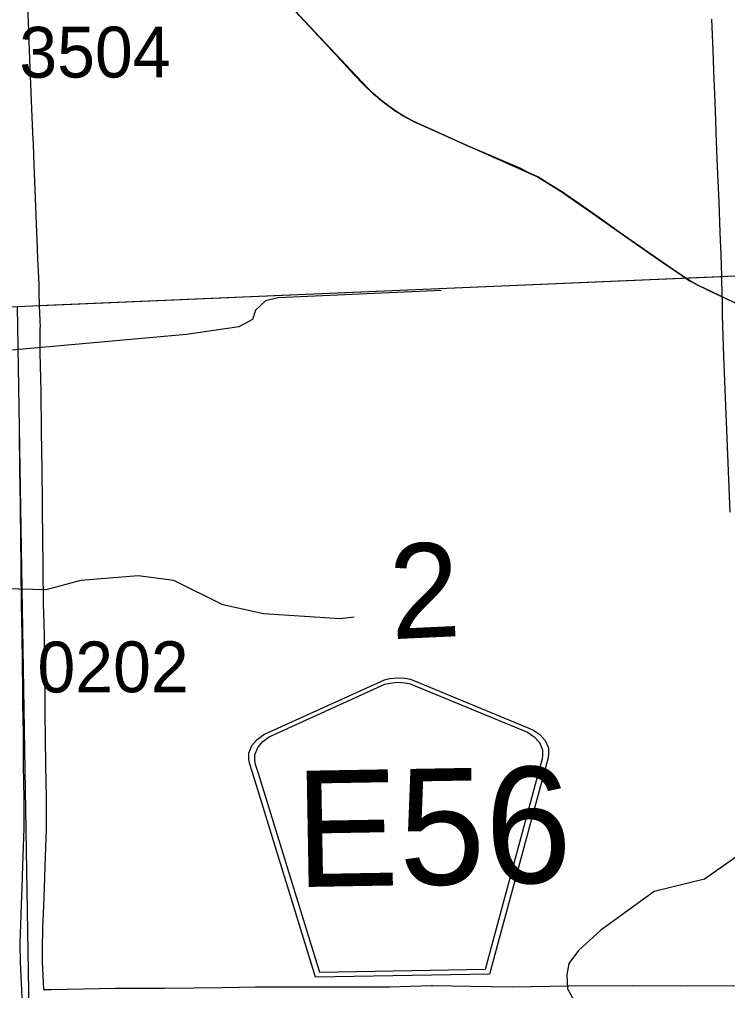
# Model space of a CAD drawing. Extents: x 128.7 to 185.5, y -21.4 to 12.6.
# Drawn here: x 161.996 to 162.971, y -1.683 to -0.346 of the extents above; entities that cross this region are included whole.
import ezdxf

# ---------------------------------------------------------------- set-up
doc = ezdxf.new("R2010")
doc.units = 0
for name, color, linetype in [('tdCoHydroRiver', 7, 'Continuous'), ('tdCoPriCL', 7, 'Continuous'), ('tdCoPrimary', 7, 'Continuous'), ('tdCoPriNonDiv', 7, 'Continuous'), ('tdCoPriNonDivCL', 7, 'Continuous'), ('tdCoSecRdNmbr', 7, 'Continuous'), ('tdCoSecRteBand', 7, 'Continuous'), ('tdCoSecRteCL', 7, 'Continuous'), ('tdCoSectLine', 7, 'Continuous'), ('tdCoSectLinePart', 7, 'Continuous'), ('tdCoSectNmbr', 7, 'Continuous'), ('tdCoShieldCoRte', 7, 'Continuous'), ('tdCoSurfAsphalt', 7, 'Continuous'), ('tdCoTwpBndry', 7, 'Continuous'), ('tdCoTwpBndryShd', 7, 'Continuous')]:
    doc.layers.add(name, color=color, linetype=linetype)

msp = doc.modelspace()

# ---------------------------------------------------------------- linework, layer by layer
at = {"layer": 'tdCoHydroRiver'}
for points in [[(162.5774, -0.7197), (162.3521, -0.7297), (162.3348, -0.7335), (162.3211, -0.7466), (162.3169, -0.7594), (162.2983, -0.7696), (162.2261, -0.7802), (161.9807, -0.802), (161.9027, -0.827), (161.8585, -0.8681), (161.8431, -0.8781), (161.3925, -0.9013), (161.3786, -0.9081)], [(162.4569, -1.1693), (162.438, -1.1716), (162.332, -1.1645), (162.2763, -1.1523), (162.2088, -1.1186), (162.1596, -1.1125), (162.0809, -1.1186), (162.0325, -1.1315), (161.9772, -1.1304)], [(162.9961, -1.49), (162.9392, -1.53), (162.8703, -1.5468), (162.7966, -1.6001), (162.7661, -1.628), (162.7525, -1.6459), (162.75, -1.6618), (162.7507, -1.6807), (162.7675, -1.7101)]]:
    msp.add_lwpolyline(points, dxfattribs=at)
at = {"layer": 'tdCoPriCL'}
msp.add_lwpolyline([(162.973, -0.7326), (162.9483, -0.721), (162.9306, -0.7124), (162.9195, -0.7065), (162.9091, -0.6998), (162.8337, -0.6478), (162.7422, -0.5832), (162.7271, -0.5738), (162.7094, -0.5632), (162.6963, -0.5568), (162.6549, -0.5383), (162.611, -0.5193), (162.5377, -0.4863), (162.5138, -0.4727), (162.4961, -0.4596), (162.4822, -0.4478), (162.4564, -0.4219), (162.4332, -0.3965), (162.3752, -0.3346)], dxfattribs=at)
at = {"layer": 'tdCoPrimary'}
for points in [[(162.8628, -0.6678), (162.834, -0.6478), (162.7933, -0.6184), (162.7425, -0.5832), (162.7275, -0.5738), (162.7097, -0.5632), (162.6967, -0.5568), (162.6863, -0.5516), (162.6552, -0.5383), (162.6113, -0.5193), (162.5381, -0.4863), (162.5245, -0.4791), (162.5142, -0.4727), (162.4964, -0.4596), (162.4826, -0.4478), (162.4708, -0.4364), (162.4528, -0.4177), (162.4335, -0.3965), (162.3756, -0.3346)], [(162.8628, -0.6678), (162.834, -0.6478), (162.7933, -0.6184), (162.7425, -0.5832), (162.7275, -0.5738), (162.7097, -0.5632), (162.6967, -0.5568), (162.6863, -0.5516), (162.6552, -0.5383), (162.6113, -0.5193), (162.5381, -0.4863), (162.5245, -0.4791), (162.5142, -0.4727), (162.4964, -0.4596), (162.4826, -0.4478), (162.4708, -0.4364), (162.4528, -0.4177), (162.4335, -0.3965), (162.3756, -0.3346)], [(162.9734, -0.7326), (162.9487, -0.721), (162.931, -0.7124), (162.9199, -0.7065), (162.9095, -0.6998), (162.8811, -0.6806), (162.8628, -0.6678), (162.834, -0.6478), (162.7933, -0.6184), (162.7425, -0.5832), (162.7275, -0.5738), (162.7097, -0.5632), (162.6967, -0.5568), (162.6863, -0.5516), (162.6552, -0.5383), (162.6113, -0.5193), (162.5381, -0.4863), (162.5245, -0.4791), (162.5142, -0.4727), (162.4964, -0.4596), (162.4826, -0.4478), (162.4708, -0.4364), (162.4528, -0.4177), (162.4335, -0.3965), (162.3756, -0.3346)], [(163.138, -0.8422), (163.129, -0.8315), (163.1194, -0.8207), (163.1115, -0.8125), (163.0989, -0.8007), (163.0878, -0.7923), (163.0742, -0.7827), (163.0617, -0.7743), (163.0459, -0.7657), (163.0099, -0.7486), (162.9942, -0.7418), (162.9734, -0.7326), (162.9487, -0.721), (162.931, -0.7124), (162.9199, -0.7065), (162.9095, -0.6998), (162.8811, -0.6806), (162.8628, -0.6678)], [(163.138, -0.8422), (163.129, -0.8315), (163.1194, -0.8207), (163.1115, -0.8125), (163.0989, -0.8007), (163.0878, -0.7923), (163.0742, -0.7827), (163.0617, -0.7743), (163.0459, -0.7657), (163.0099, -0.7486), (162.9942, -0.7418), (162.9734, -0.7326), (162.9487, -0.721), (162.931, -0.7124), (162.9199, -0.7065), (162.9095, -0.6998), (162.8811, -0.6806), (162.8628, -0.6678)]]:
    msp.add_lwpolyline(points, dxfattribs=at)
at = {"layer": 'tdCoPriNonDiv'}
msp.add_lwpolyline([(162.2593, -0.2101), (162.4822, -0.4478), (162.5138, -0.4727), (162.5377, -0.4863), (162.7094, -0.5632), (162.7422, -0.5832), (162.9195, -0.7065), (162.9483, -0.721), (163.0455, -0.7657)], dxfattribs=at)
at = {"layer": 'tdCoPriNonDivCL'}
msp.add_lwpolyline([(162.973, -0.7326), (162.9483, -0.721), (162.9306, -0.7124), (162.9195, -0.7065), (162.9091, -0.6998), (162.8808, -0.6806), (162.8337, -0.6478), (162.793, -0.6184), (162.7422, -0.5832), (162.7271, -0.5738), (162.7094, -0.5632), (162.6963, -0.5568), (162.6859, -0.5516), (162.6549, -0.5383), (162.611, -0.5193), (162.5377, -0.4863), (162.5242, -0.4791), (162.5138, -0.4727), (162.4961, -0.4596), (162.4822, -0.4478), (162.4704, -0.4364), (162.4564, -0.4219), (162.4524, -0.4177), (162.4332, -0.3965), (162.3752, -0.3346)], dxfattribs=at)
msp.add_lwpolyline([(162.973, -0.7326), (162.9483, -0.721), (162.9306, -0.7124), (162.9195, -0.7065), (162.9091, -0.6998), (162.8808, -0.6806), (162.8337, -0.6478), (162.793, -0.6184), (162.7422, -0.5832), (162.7271, -0.5738), (162.7094, -0.5632), (162.6963, -0.5568), (162.6859, -0.5516), (162.6549, -0.5383), (162.611, -0.5193), (162.5377, -0.4863), (162.5242, -0.4791), (162.5138, -0.4727), (162.4961, -0.4596), (162.4822, -0.4478), (162.4704, -0.4364), (162.4564, -0.4219), (162.4524, -0.4177), (162.4332, -0.3965), (162.3752, -0.3346)], dxfattribs=at)
at = {"layer": 'tdCoSecRteBand'}
for points in [[(162.0067, -0.317), (162.0085, -0.361), (162.0085, -0.361), (162.0085, -0.3611), (162.0091, -0.3764), (162.0105, -0.4131), (162.0119, -0.4469), (162.0144, -0.5024), (162.0144, -0.5026), (162.0144, -0.5028), (162.0149, -0.518), (162.0158, -0.5464), (162.0177, -0.5925), (162.0191, -0.628), (162.0201, -0.6491), (162.0212, -0.6759), (162.0212, -0.6759), (162.0212, -0.6759), (162.0227, -0.7109), (162.0229, -0.7109), (162.0231, -0.7216), (162.0231, -0.7219), (162.0235, -0.7407), (162.0247, -0.7703), (162.0241, -0.7704), (162.0242, -0.7724), (162.0242, -0.7725), (162.0242, -0.7727), (162.0245, -0.8054), (162.0246, -0.8232), (162.0256, -0.8582), (162.0256, -0.8585), (162.0256, -0.8587), (162.0261, -0.9136), (162.0269, -0.966), (162.0269, -0.9661), (162.0269, -0.9661), (162.0276, -1.0131), (162.0276, -1.0132), (162.0276, -1.0132), (162.0277, -1.0245), (162.028, -1.0562), (162.028, -1.0562), (162.028, -1.0562), (162.0285, -1.103), (162.0291, -1.1491), (162.0291, -1.1505), (162.0301, -1.1932), (162.0301, -1.1934), (162.0301, -1.1936), (162.0305, -1.2316), (162.0311, -1.2695), (162.0311, -1.2698), (162.0311, -1.27), (162.031, -1.2929), (162.0312, -1.3026), (162.0316, -1.3346), (162.0316, -1.3347), (162.0316, -1.3347), (162.032, -1.3738), (162.0328, -1.4173), (162.0328, -1.4175), (162.0328, -1.4178), (162.0329, -1.4363), (162.0329, -1.4595), (162.0329, -1.4601), (162.0329, -1.4606), (162.031, -1.5121), (162.0301, -1.5422), (162.0301, -1.5423), (162.0301, -1.5425), (162.0287, -1.5777), (162.0281, -1.5953), (162.0278, -1.6038), (162.0273, -1.6196), (162.0276, -1.6435), (162.0289, -1.6715), (162.0294, -1.6818)], [(162.9749, -1.0248), (162.971, -0.9344), (162.971, -0.9344), (162.971, -0.9343), (162.966, -0.8105), (162.966, -0.8104), (162.966, -0.8103), (162.9643, -0.754), (162.9643, -0.7536), (162.9643, -0.7532), (162.9642, -0.742), (162.9641, -0.7294), (162.9637, -0.7294), (162.9633, -0.6998), (162.9621, -0.6702), (162.9621, -0.6702), (162.961, -0.6394), (162.9594, -0.5979), (162.9568, -0.539), (162.9568, -0.5388), (162.9568, -0.5387), (162.9556, -0.5021), (162.9549, -0.4847), (162.9549, -0.4846), (162.9549, -0.4845), (162.9537, -0.4492), (162.9522, -0.4177), (162.9522, -0.4174), (162.9522, -0.4171), (162.9514, -0.3888), (162.9494, -0.3459)], [(162.0294, -1.6818), (162.0303, -1.6818), (162.0397, -1.6816), (162.0398, -1.6816), (162.0399, -1.6816), (162.1284, -1.6801), (162.1286, -1.6801), (162.1288, -1.6801), (162.1965, -1.6799), (162.2751, -1.679), (162.3214, -1.6782), (162.3216, -1.6782), (162.3218, -1.6782), (162.4268, -1.6781), (162.5056, -1.6779), (162.5637, -1.6765), (162.5642, -1.6765), (162.5648, -1.6765), (162.6178, -1.6772), (162.6178, -1.6772), (162.6179, -1.6772), (162.6745, -1.6781), (162.752, -1.6767), (162.7522, -1.6767), (162.7524, -1.6767), (162.8397, -1.6764), (162.8398, -1.6764), (162.8399, -1.6764), (162.9164, -1.6766), (162.9889, -1.6765)]]:
    msp.add_lwpolyline(points, dxfattribs=at)
at = {"layer": 'tdCoSecRteCL'}
msp.add_lwpolyline([(162.0004, -1.7032), (161.9989, -1.6729), (161.9977, -1.6443), (161.9973, -1.6194), (161.9978, -1.6029), (161.9981, -1.5942), (161.9987, -1.5765), (162.0001, -1.5413), (162.001, -1.5111), (162.0029, -1.4596), (162.0029, -1.4363), (162.0028, -1.4178), (162.002, -1.3743), (162.0016, -1.335), (162.0012, -1.3031), (162.001, -1.2931), (162.0011, -1.27), (162.0005, -1.232), (162.0001, -1.1939), (161.9991, -1.1512), (161.9991, -1.1496), (161.9985, -1.1033), (161.998, -1.0565), (161.9977, -1.0248), (161.9976, -1.0135), (161.9969, -0.9665), (161.9961, -0.9139)], dxfattribs=at)
at = {"layer": 'tdCoSectLine'}
for points in [[(161.9932, -0.7415), (162.9929, -0.6989)], [(161.9932, -0.7415), (162.0091, -1.7123)]]:
    msp.add_lwpolyline(points, dxfattribs=at)
at = {"layer": 'tdCoSectLinePart'}
msp.add_lwpolyline([(162.023, -0.7403), (162.9629, -0.7002)], dxfattribs=at)
at = {"layer": 'tdCoShieldCoRte'}
for points in [[(162.404, -1.6647), (162.3171, -1.3832), (162.313, -1.3702), (162.3122, -1.3643), (162.3121, -1.3565), (162.3161, -1.3461), (162.3233, -1.3375), (162.3327, -1.3306), (162.4987, -1.2554), (162.5062, -1.2536), (162.5166, -1.2525), (162.527, -1.2532), (162.5346, -1.2547), (162.7031, -1.3242), (162.7128, -1.3307), (162.7202, -1.339), (162.7246, -1.3493), (162.7248, -1.3571), (162.7241, -1.363), (162.7205, -1.3762), (162.6435, -1.6605)], [(162.4098, -1.6582), (162.3252, -1.3844), (162.3213, -1.3718), (162.3205, -1.3662), (162.3204, -1.3587), (162.3243, -1.3487), (162.3311, -1.3404), (162.3402, -1.3339), (162.4995, -1.2616), (162.5067, -1.2599), (162.5167, -1.2589), (162.5267, -1.2596), (162.534, -1.261), (162.6957, -1.3277), (162.705, -1.3339), (162.7122, -1.3419), (162.7164, -1.3518), (162.7165, -1.3593), (162.7159, -1.3649), (162.7124, -1.3776), (162.6375, -1.6543)]]:
    msp.add_lwpolyline(points, close=True, dxfattribs=at)
at = {"layer": 'tdCoSurfAsphalt'}
msp.add_lwpolyline([(162.0004, -1.7032), (161.9989, -1.6729), (161.9977, -1.6443), (161.9973, -1.6194), (161.9978, -1.6029), (161.9981, -1.5942), (161.9987, -1.5765), (162.0001, -1.5413), (162.001, -1.5111), (162.0029, -1.4596), (162.0029, -1.4363), (162.0028, -1.4178), (162.002, -1.3743), (162.0016, -1.335), (162.0012, -1.3031), (162.001, -1.2931), (162.0011, -1.27), (162.0005, -1.232), (162.0001, -1.1939), (161.9991, -1.1512), (161.9991, -1.1496), (161.9985, -1.1033), (161.998, -1.0565), (161.9977, -1.0248), (161.9976, -1.0135), (161.9969, -0.9665), (161.9961, -0.9139)], dxfattribs=at)
at = {"layer": 'tdCoTwpBndry'}
msp.add_lwpolyline([(162.0231, -0.7403), (162.9629, -0.7002)], dxfattribs=at)
at = {"layer": 'tdCoTwpBndryShd'}
msp.add_lwpolyline([(152.9972, -1.0884), (154.0014, -1.05), (154.9975, -1.0131), (155.9997, -0.9764), (157.0004, -0.9281), (157.999, -0.8918), (158.9925, -0.8491), (159.995, -0.8004), (160.9943, -0.7775), (161.9932, -0.7415), (162.9929, -0.6989), (163.9902, -0.6705), (164.9839, -0.6303), (165.9816, -0.5867), (166.9844, -0.544), (167.9882, -0.5033), (168.982, -0.4705), (169.9782, -0.4328), (170.9728, -0.3985), (171.7607, -0.3736)], dxfattribs=at)

# ---------------------------------------------------------------- texts
at = {"layer": 'tdCoSecRdNmbr'}
for s, p in [('3504', (161.9961, -0.4265)), ('0202', (162.0211, -1.2729))]:
    msp.add_text(s, height=0.07, rotation=0.1222, dxfattribs=at).set_placement(p)
at = {"layer": 'tdCoSectNmbr'}
msp.add_text('2', height=0.13, rotation=2.6749, dxfattribs=at).set_placement((162.5086, -1.1996))
at = {"layer": 'tdCoShieldCoRte'}
msp.add_text('E56', height=0.16, rotation=1, dxfattribs=at).set_placement((162.3769, -1.5409))

doc.saveas('drawing.dxf')
